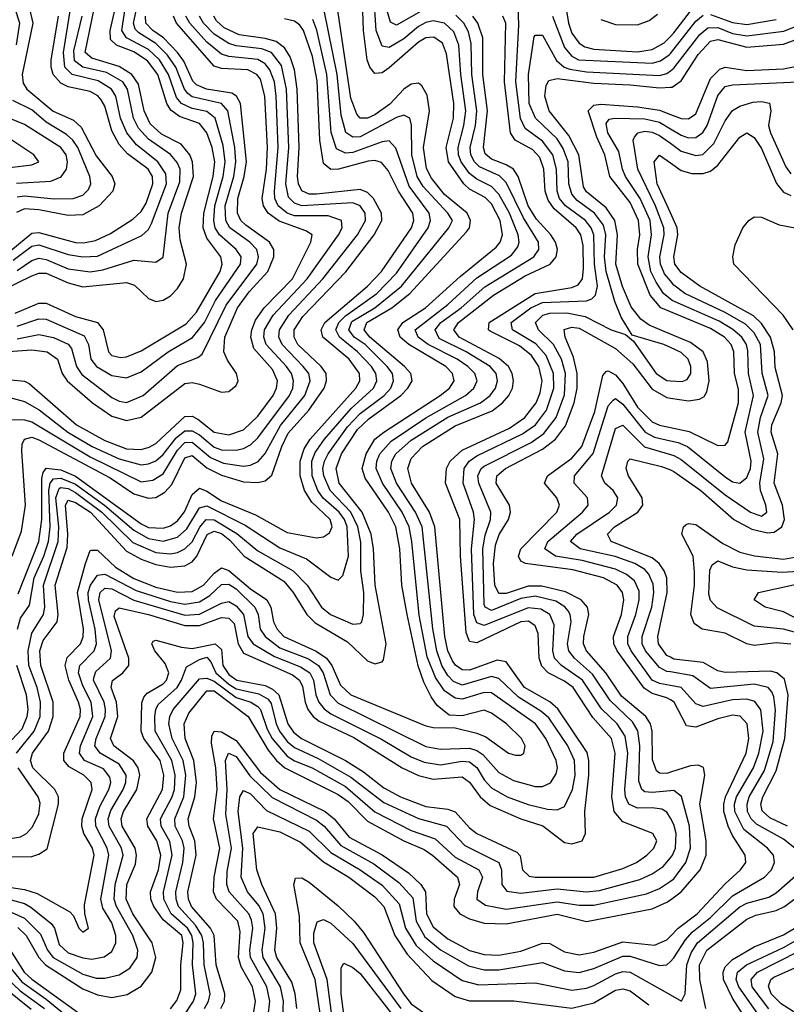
# Model space of a CAD drawing. Header units: inches. Extents: x 501365 to 657855, y 482276 to 547543.
# Tile 457 of 656: x 568217 to 570318, y 523742 to 526440. Entities that reach past the tile are written whole.
import ezdxf

# ---------------------------------------------------------------- set-up
doc = ezdxf.new("R2010")
doc.units = ezdxf.units.IN
doc.header["$MEASUREMENT"] = 0
doc.layers.add('A5562', color=7, linetype='Continuous')
doc.layers.add('A5572', color=7, linetype='Continuous')

msp = doc.modelspace()

# ---------------------------------------------------------------- linework, layer by layer
at = {"layer": 'A5562', "color": 5}
for points, elevation in [([(568165.5, 526585.5), (568244.1, 526470), (568252.9, 526430), (568223.8, 526290), (568226.4, 526266.4), (568236.4, 526250), (568308.8, 526188.8), (568364.5, 526164.5), (568385.2, 526145.2), (568426.5, 526066.5), (568470.2, 526010), (568477.4, 525990), (568472.4, 525970), (568434.9, 525930), (568390, 525905.5), (568350, 525903.1), (568270, 525919.1), (568230, 525921.6), (568208.4, 525911.6)], 3120), ([(568210, 525599.9), (568270, 525619.8), (568290, 525619.4), (568393.7, 525573.7), (568405.8, 525550), (568412.5, 525510), (568427.4, 525490), (568470, 525464.9), (568510, 525458.2), (568550, 525474.6), (568623.8, 525530), (568690.7, 525569.3), (568723.5, 525610), (568753.8, 525670), (568822.4, 525770), (568824.4, 525790), (568810.6, 525810), (568764.6, 525850), (568752.7, 525870), (568748.9, 525888.9), (568752.3, 525930), (568774.3, 526010), (568780.4, 526050), (568775.1, 526095.1), (568752.4, 526170), (568730, 526188), (568690, 526196.3), (568660.7, 526210), (568647.1, 526227.1), (568624.8, 526290), (568600, 526330), (568570, 526358.5), (568510.2, 526390), (568496.7, 526410), (568517.6, 526550)], 2960), ([(568210, 525565.2), (568270, 525577.5), (568310, 525569.4), (568350, 525550.5), (568359, 525539), (568372.4, 525490), (568387.4, 525467.4), (568470, 525404.5), (568490, 525394.3), (568510, 525391.3), (568555.1, 525410), (568650, 525492.3), (568705.5, 525514.5), (568716.7, 525523.3), (568782.7, 525657.3), (568866.6, 525770), (568871.6, 525790), (568866.5, 525810), (568848.1, 525830), (568792.6, 525870), (568781.7, 525890), (568780.3, 525930), (568803.5, 526010), (568809.8, 526050), (568806.9, 526090), (568787.7, 526190), (568770, 526210.5), (568690, 526228.6), (568678.1, 526238.1), (568668.4, 526250), (568644.7, 526310), (568622.4, 526342.4), (568590, 526374.9), (568543.5, 526403.5), (568534, 526414), (568528.7, 526430), (568554.9, 526550)], 2940), ([(568150, 524039.8), (568230, 524018), (568248, 524008), (568303.1, 523963.1), (568312.8, 523950), (568325.5, 523905.5), (568350, 523883), (568390, 523868.7), (568414.5, 523865.5), (568448.6, 523871.4), (568470, 523886.3), (568481, 523910), (568480.2, 523930), (568470, 523964.9), (568445.4, 524005.4), (568439.1, 524030), (568461, 524150), (568457.1, 524170), (568425.8, 524230), (568424.8, 524250), (568436.5, 524283.5), (568461.1, 524330), (568466.5, 524350), (568464.2, 524364.2), (568446.9, 524386.9), (568394.5, 524410), (568380.7, 524430), (568383.8, 524450), (568417.5, 524530), (568413.3, 524570), (568390, 524614.5), (568378.5, 524650), (568382.2, 524670), (568421.1, 524710), (568427.5, 524730), (568423.8, 524770), (568405.3, 524850), (568405.2, 524870), (568411, 524890), (568430, 524917.7), (568450, 524920.7), (568536, 524876), (568630, 524845.8), (568670, 524838.4), (568710, 524844.8), (568738.3, 524861.7), (568770, 524891.9), (568790, 524893), (568810, 524880.5), (568861.1, 524830), (568871, 524810), (568876.1, 524770), (568890, 524750), (568930, 524719), (569008.3, 524688.3), (569036.3, 524670), (569048.9, 524650), (569067.5, 524590), (569090, 524566.9), (569330, 524447.8), (569370, 524440.7), (569450, 524443.3), (569470, 524437.5), (569486.4, 524426.4), (569530, 524377.4), (569570, 524355.1), (569630, 524338.3), (569650, 524338.4), (569671.6, 524348.4), (569687, 524373), (569690.5, 524390), (569687.3, 524410), (569659.1, 524470), (569630.4, 524510.4), (569510, 524595), (569490, 524596.4), (569430, 524578.2), (569410, 524580.5), (569381.2, 524601.2), (569356.9, 524636.9), (569334.1, 524694.1), (569312.1, 524807.9), (569292.1, 525010), (569284.1, 525050), (569265.1, 525090), (569210.9, 525170), (569193.9, 525210), (569195.3, 525230), (569203.8, 525250), (569234.7, 525285.3), (569330, 525349), (569438.4, 525410), (569461.7, 525430), (569470.3, 525450), (569464, 525470), (569445.4, 525490), (569415.9, 525510), (569336.2, 525550), (569309.3, 525570), (569300.5, 525590), (569390, 525659.5), (569470, 525732.1), (569565.1, 525794.9), (569582.5, 525817.5), (569585.9, 525830), (569582.8, 525850), (569558.9, 525910), (569530, 525962), (569510, 525982.5), (569470, 526002.6), (569450, 526018.6), (569426.8, 526050), (569419.4, 526070), (569418.5, 526090), (569434.3, 526150), (569439.7, 526190), (569425.8, 526290), (569420.7, 526370), (569406.9, 526406.9), (569381.5, 526430), (569350, 526437.1), (569330, 526432.3), (569310, 526420.9), (569270, 526387.9), (569230, 526363.4), (569210, 526367.4), (569194.1, 526410), (569187.3, 526510)], 2660), ([(568150, 524068.4), (568230, 524056.8), (568265.1, 524045.1), (568354.8, 523994.8), (568364.5, 523984.5), (568379.2, 523950), (568390, 523939.2), (568405.4, 523950), (568395.4, 523990), (568394.3, 524014.3), (568420.8, 524150), (568416.8, 524170), (568393.3, 524210), (568387.4, 524230), (568388.7, 524250), (568415.3, 524330), (568413.4, 524350), (568393.3, 524370), (568352.6, 524392.6), (568338.2, 524410), (568338.1, 524418.1), (568338.3, 524430), (568383, 524530), (568384.1, 524550), (568378.6, 524570), (568352, 524630), (568341.8, 524670), (568347.5, 524692.5), (568383.6, 524730), (568390.9, 524749.1), (568391.9, 524770), (568375.2, 524870), (568397.8, 524950), (568410, 524985), (568413.9, 524986.1), (568430, 524986.1), (568479.3, 524939.3), (568530, 524908.5), (568590, 524885.3), (568650, 524871.3), (568690, 524872.7), (568721, 524890), (568750, 524922.9), (568770, 524937.7), (568790, 524930.7), (568850, 524880), (568894.6, 524850), (568905.7, 524830), (568912.3, 524790), (568922.3, 524770), (568941.1, 524750), (569029.7, 524709.7), (569057.4, 524690), (569072.7, 524670), (569096.5, 524616.5), (569124.5, 524590), (569330, 524504.9), (569350, 524500.5), (569410, 524499.5), (569470, 524484.6), (569494.6, 524474.6), (569556.9, 524430), (569575.7, 524424.3), (569590, 524424.5), (569598.8, 524430), (569602, 524450), (569592.3, 524470), (569551.2, 524510), (569510, 524539.5), (569490, 524548.2), (569430, 524532.6), (569393.7, 524533.7), (569360.8, 524560.8), (569344.5, 524584.5), (569324.6, 524624.6), (569309.4, 524669.4), (569278.8, 524810), (569264.4, 524890), (569258.4, 524990), (569248.1, 525050), (569227.7, 525090), (569163.9, 525183.9), (569155.7, 525210), (569166.2, 525250), (569190.4, 525290), (569214.9, 525310), (569369.7, 525410), (569394.7, 525430), (569407.4, 525450), (569403.5, 525470), (569384.9, 525490), (569283.7, 525550), (569259.6, 525570), (569253, 525590), (569266.8, 525610), (569329.5, 525650), (569424.1, 525735.9), (569523, 525817), (569533.9, 525830), (569540.3, 525850), (569533.8, 525890), (569510, 525935.4), (569492.4, 525952.4), (569450, 525975.5), (569433.9, 525990), (569391.9, 526050), (569385.9, 526090), (569405.8, 526170), (569407.1, 526210), (569386.6, 526346.6), (569375.5, 526375.5), (569352.2, 526392.2), (569330, 526389.9), (569310, 526377.9), (569230, 526307.6), (569210, 526294.3), (569190, 526292.9), (569176.6, 526310), (569169.5, 526330), (569159.6, 526410), (569156.4, 526490)], 2680), ([(568170, 524145.6), (568250, 524146.9), (568270, 524153.2), (568292, 524168), (568323.5, 524290), (568323.4, 524310), (568313.4, 524330), (568253.5, 524390), (568246.6, 524410), (568252, 524430), (568295.9, 524490), (568309.2, 524530), (568308.8, 524570), (568275, 524670), (568272.2, 524710), (568281.3, 524738.7), (568320.1, 524790), (568322.1, 524810), (568314, 524890), (568346.8, 524993.2), (568349.4, 525030), (568342.8, 525110), (568350, 525123.1), (568370, 525117), (568411.6, 525090), (568510, 524983.8), (568550, 524961.7), (568590, 524946.8), (568630, 524940), (568670, 524943.2), (568690, 524954.7), (568702.5, 524970), (568730.8, 525029.2), (568750, 525038.2), (568770, 525032), (568793.3, 525013.3), (568832.5, 524970), (568940.9, 524900.9), (568966.9, 524870), (569003.5, 524810), (569026.7, 524786.7), (569115.3, 524735.3), (569170, 524682.9), (569190, 524674.4), (569210, 524679.8), (569214.4, 524685.5), (569221.1, 524730), (569191.2, 524890), (569186.9, 524990), (569180.3, 525030), (569155.9, 525090), (569092.2, 525170), (569084.4, 525210), (569098.9, 525250), (569143.1, 525316.9), (569173.9, 525346.1), (569261.9, 525410), (569281, 525430), (569292.5, 525450), (569289.1, 525470), (569271.2, 525490), (569176.8, 525570), (569161.5, 525590), (569168.1, 525610), (569236.8, 525650), (569286, 525690), (569441.2, 525858.8), (569449.5, 525870), (569452.8, 525890), (569443.1, 525910), (569381.1, 525961.1), (569345.8, 526005.8), (569331.9, 526031.9), (569323.3, 526090), (569339.7, 526190), (569333.3, 526233.3), (569318.8, 526258.8), (569310, 526266.4), (569290, 526263.7), (569270, 526249.6), (569231.4, 526208.6), (569190, 526178.8), (569170, 526170.5), (569150.2, 526170.2), (569140.7, 526180.7), (569124.9, 526224.9), (569084.9, 526490)], 2720), ([(568170, 525698.5), (568250, 525738), (568270, 525745.5), (568290, 525744.9), (568350, 525718.5), (568390, 525708), (568510, 525720.2), (568532.1, 525712.1), (568570, 525675.7), (568590, 525668), (568610, 525671.3), (568630, 525682.8), (568650, 525703.6), (568665.6, 525730), (568674.6, 525770), (568657.1, 525837.1), (568654.1, 525870), (568660.7, 525910), (568693.8, 526010), (568691, 526050), (568682.9, 526070), (568659.2, 526099.2), (568606, 526126), (568574.8, 526154.8), (568558, 526190), (568542.8, 526262.8), (568524.7, 526290), (568490, 526311.9), (568414.4, 526334.4), (568396.8, 526350), (568421, 526470)], 3020), ([(568199.4, 525780.6), (568250, 525819.6), (568270, 525823.3), (568350, 525796.5), (568390, 525790.2), (568430, 525791.6), (568551.8, 525848.2), (568570, 525865), (568578.6, 525881.4), (568619.2, 525990), (568617.4, 526017.4), (568596.1, 526050), (568537, 526097), (568510.4, 526130), (568493.4, 526170), (568481, 526230), (568469.1, 526250), (568432.1, 526272.1), (568360.5, 526290), (568340.4, 526310), (568337.3, 526350), (568356.8, 526470)], 3060), ([(568204.7, 525635.3), (568270, 525663.4), (568290, 525663.5), (568370, 525626.2), (568430.4, 525610.4), (568445.8, 525590), (568460.2, 525530), (568470, 525520.1), (568494.1, 525514.1), (568510, 525516), (568550, 525532.7), (568673.3, 525606.7), (568701.4, 525638.6), (568766.7, 525750), (568771.9, 525770), (568767.9, 525790), (568730, 525840.9), (568720, 525870), (568721.9, 525910), (568747.5, 526010), (568751.5, 526050), (568744.8, 526090), (568730, 526130), (568710, 526155.2), (568654.6, 526174.6), (568631.6, 526191.6), (568620.7, 526210), (568595.5, 526290), (568567.3, 526327.3), (568530, 526351.9), (568482.8, 526370), (568466, 526386), (568464.6, 526410), (568478.6, 526470)], 2980), ([(568208.6, 526371.4), (568217.3, 526430), (568204.9, 526470)], 3140), ([(568208.2, 524430), (568256.4, 524490), (568272.9, 524530), (568274.5, 524570), (568265, 524610), (568242, 524670), (568240.6, 524710), (568250, 524759.1), (568282.7, 524810), (568286.2, 524830), (568282.7, 524890), (568322.5, 525010), (568324.7, 525050), (568316.1, 525130), (568325.2, 525154.8), (568330, 525157.9), (568350, 525155.6), (568370, 525144.5), (568442, 525090), (568527.3, 525007.3), (568590, 524979.6), (568630, 524976.3), (568650, 524979.7), (568670, 524989.6), (568690, 525008.9), (568711, 525049), (568728, 525070), (568750, 525069.7), (568811.8, 525031.8), (568870, 524984.4), (568966.9, 524930), (569004.8, 524890), (569043.8, 524830), (569068.4, 524810), (569130, 524783.5), (569150, 524785.2), (569154.5, 524790), (569159.6, 524810), (569159.8, 524870), (569152.1, 524930), (569151.6, 525008.4), (569143.5, 525050), (569124.8, 525090), (569068.3, 525150), (569050.5, 525190), (569048.1, 525210), (569052, 525230), (569062.4, 525250), (569115.6, 525324.4), (569150, 525360.5), (569215.5, 525410), (569233.7, 525430), (569241.7, 525450), (569238.7, 525470), (569224.3, 525490), (569163.4, 525550), (569133.2, 525570), (569119.3, 525590), (569127.3, 525612.7), (569189.9, 525650.1), (569263.3, 525710), (569393, 525870), (569402.7, 525890), (569390.6, 525910), (569322.9, 525982.9), (569306.5, 526010), (569291.6, 526070), (569291.2, 526151.2), (569286, 526170), (569270, 526178.7), (569250, 526171.6), (569150, 526119), (569130, 526117.8), (569110.9, 526130.9), (569097.9, 526177.9), (569087.3, 526290), (569050.1, 526470.1)], 2740), ([(569330, 526470.5), (569250, 526424.8), (569232.9, 526432.9), (569224.4, 526464.4)], 2640), ([(570000, 524251.6), (569990, 524268.4), (569976.5, 524276.5), (569950, 524280.5), (569910, 524278.9), (569885.9, 524290), (569877, 524310), (569875, 524330), (569883.6, 524430), (569876.5, 524476.5), (569854.3, 524510), (569811.3, 524551.3), (569759.7, 524630), (569701.9, 524670), (569682.7, 524690), (569677.6, 524710), (569681.4, 524781.4), (569669.6, 524809.6), (569644.7, 524824.7), (569610, 524828.6), (569490, 524779.9), (569470, 524787.1), (569461.5, 524810), (569454.8, 524990), (569463.4, 525070), (569460.6, 525090), (569432.5, 525170), (569435.5, 525210), (569448.9, 525230), (569470, 525244.5), (569595.1, 525304.9), (569630.3, 525329.7), (569660.4, 525370), (569681, 525430), (569680.2, 525470), (569659.7, 525519.7), (569631.7, 525551.7), (569567.7, 525590), (569563.7, 525610), (569617.9, 525650), (569650, 525664.6), (569770, 525669.8), (569784.9, 525675.1), (569794.9, 525685.1), (569800.2, 525710), (569792, 525770), (569790.6, 525850), (569783.5, 525870), (569767.3, 525890), (569713, 525930), (569696.3, 525950), (569689.5, 525970), (569687.7, 526030), (569678.3, 526070), (569650, 526107), (569601.8, 526141.8), (569589, 526169), (569576.3, 526270), (569584.8, 526424.8), (569583.3, 526476.7)], 2560), ([(569714.7, 526470), (569720.7, 526430), (569730, 526403), (569750, 526375.9), (569766, 526366), (569790, 526359.4), (569910, 526351.8), (569950, 526358.3), (569983.2, 526376.8), (570000, 526393.5)], 2580), ([(568110, 525524.8), (568250, 525535.5), (568292.4, 525530), (568320.7, 525510), (568333.9, 525470), (568347.3, 525450), (568416.2, 525390), (568470, 525353.5), (568510, 525341.8), (568550, 525350.3), (568670, 525442.7), (568690, 525445.7), (568710, 525441.4), (568770, 525419.1), (568790, 525421.4), (568810, 525437.1), (568816.2, 525450), (568811.6, 525470), (568786.5, 525506.5), (568776.7, 525530), (568779.7, 525570), (568813.8, 525650), (568846.2, 525693.8), (568896.9, 525750), (568913.6, 525790), (568913.1, 525810), (568901.3, 525830), (568836.7, 525876.7), (568823.3, 525890), (568814.1, 525910), (568814.8, 525950), (568832.3, 526010), (568838.3, 526050), (568822.1, 526210), (568811.5, 526230), (568798.2, 526238.2), (568729.2, 526249.1), (568701.7, 526261.7), (568691.9, 526271.9), (568666.5, 526326.5), (568649.1, 526350), (568611.3, 526390), (568581.8, 526410), (568563.2, 526430), (568561.7, 526450)], 2920), ([(568130, 524022.6), (568230, 523978.2), (568273.9, 523933.9), (568293.2, 523890), (568308.8, 523870), (568390, 523824), (568426.6, 523813.4), (568450, 523813.1), (568490, 523822.9), (568518.8, 523841.2), (568539.1, 523870), (568541.2, 523890), (568527.5, 523930), (568482.7, 524010), (568475.8, 524030), (568478.4, 524070), (568500.3, 524150), (568495.9, 524170), (568462, 524230), (568459.9, 524250), (568467.3, 524272.7), (568500.8, 524330), (568508, 524350), (568508.5, 524370), (568490, 524400.2), (568437.2, 524430), (568422.9, 524450), (568426.5, 524470), (568451.7, 524530), (568452.6, 524550), (568448.4, 524570), (568419.6, 524630), (568420.8, 524639.2), (568426, 524654), (568466.1, 524690), (568468.9, 524710), (568434.2, 524850), (568437.2, 524870), (568450, 524882.5), (568470, 524880.5), (568529.6, 524849.6), (568670, 524808.3), (568710, 524810.9), (568770, 524841.1), (568790, 524845.8), (568810, 524833.8), (568830, 524810), (568842.6, 524750), (568857.3, 524730), (568915.3, 524695.3), (568986.6, 524666.6), (569012.5, 524650), (569022.3, 524630), (569028.5, 524590), (569036.8, 524570), (569051.1, 524551.1), (569070, 524537.9), (569208.6, 524468.6), (569290, 524419.8), (569325.2, 524405.2), (569370, 524397.9), (569430, 524408.3), (569450, 524406.2), (569470, 524390.6), (569490, 524357.2), (569510, 524335.4), (569552.5, 524310), (569610, 524288.9), (569663.5, 524276.5), (569690, 524274.7), (569710, 524284.1), (569732, 524330), (569739.1, 524370), (569737.2, 524410), (569718.9, 524450), (569667.1, 524527.1), (569645.4, 524545.4), (569583.5, 524583.5), (569530, 524634.7), (569510, 524640.1), (569430, 524616.6), (569406.2, 524626.2), (569390, 524643), (569374.1, 524670), (569359.9, 524710), (569349.1, 524770.9), (569319.6, 525050), (569301.9, 525090), (569249.6, 525170), (569234.3, 525210), (569236.7, 525230), (569248.1, 525250), (569290, 525287.6), (569390, 525350.7), (569479.7, 525390), (569506.5, 525410), (569520.8, 525430), (569526.5, 525450), (569522.3, 525470), (569506.5, 525490), (569440.4, 525530), (569366.4, 525566.4), (569355.3, 525590), (569371.1, 525610), (569426.7, 525650), (569491.9, 525708.1), (569625.9, 525790), (569639.4, 525810), (569638.3, 525830), (569597.2, 525897.2), (569550, 525993.4), (569531.6, 526011.6), (569476.8, 526036.8), (569463.2, 526050), (569453.4, 526070), (569451.5, 526090), (569466.2, 526150), (569469.7, 526190), (569456.1, 526290), (569454.3, 526374.3), (569446.5, 526406.5), (569433.8, 526430), (569412, 526452)], 2640), ([(568190, 525344.2), (568230, 525343.6), (568250, 525338.3), (568410, 525241.6), (568550, 525173.5), (568581.7, 525178.3), (568610, 525195.4), (568650, 525260.3), (568670, 525281.3), (568690, 525282.4), (568740.3, 525240.3), (568775.3, 525224.7), (568830, 525216.3), (568850, 525219), (568871, 525229), (568890, 525250.8), (568932, 525328), (568998.8, 525410), (569013.5, 525450), (569009, 525470), (568993.8, 525490), (568935.9, 525550), (568926.9, 525570), (568928.7, 525590), (568954.5, 525630), (569047.5, 525730), (569142.6, 525850), (569164.7, 525890), (569163.6, 525910), (569150, 525930), (569130, 525938.1), (568990, 525930), (568970, 525937.2), (568953.6, 525953.6), (568946, 525990), (568954.2, 526090), (568948.6, 526250), (568934.2, 526314.2), (568907.2, 526350), (568880.3, 526360.3), (568810, 526368.3), (568790, 526374.9), (568750, 526400.4), (568720.4, 526430), (568709.6, 526450)], 2840), ([(568190, 525405), (568230, 525393.6), (568270.6, 525370.6), (568349, 525310), (568415.6, 525270), (568490, 525236.1), (568550, 525220.3), (568570, 525222.5), (568590, 525231.3), (568610, 525248.8), (568645.9, 525294.1), (568670, 525313.3), (568690, 525313.3), (568710, 525302.1), (568750, 525268.3), (568770, 525261.3), (568810, 525260.2), (568830, 525264.4), (568850, 525274.5), (568870, 525293.9), (568956.5, 525410), (568965.6, 525430), (568967.7, 525450), (568961.8, 525470), (568948.4, 525490), (568892.3, 525550), (568886.1, 525570), (568888, 525590), (568911.9, 525630), (569004.9, 525730), (569090.5, 525850), (569100.4, 525870), (569098.9, 525890), (569062.5, 525902.5), (568970, 525902.3), (568949.9, 525910), (568925.5, 525930), (568916.5, 525950), (568915.2, 525970), (568925.4, 526090), (568920, 526230), (568915.4, 526270), (568902.8, 526302.8), (568890, 526318.8), (568870, 526330.5), (568790, 526339.3), (568770, 526345.4), (568730, 526378.3), (568683.2, 526430), (568672.3, 526450)], 2860), ([(568192.8, 525807.2), (568250, 525855.3), (568270, 525856.5), (568370, 525829.2), (568391.7, 525828.3), (568425.2, 525834.8), (568465.8, 525854.2), (568526.9, 525893.1), (568550, 525914.7), (568563.3, 525936.7), (568582.2, 525990), (568580.8, 526010), (568568.8, 526030), (568512.7, 526072.7), (568490, 526097.6), (568470, 526135.7), (568450, 526203.2), (568440.3, 526220.3), (568431.1, 526231.1), (568410, 526242.7), (568350, 526256.2), (568330, 526265.8), (568308.6, 526290), (568303, 526310), (568303.5, 526330), (568323.3, 526450)], 3080), ([(568193.2, 525453.2), (568230, 525449.2), (568243, 525443), (568372.4, 525330), (568450, 525286.5), (568510, 525264.1), (568550, 525262.2), (568571.9, 525268.2), (568590, 525279), (568670, 525352.7), (568690, 525353), (568705.1, 525345.1), (568750, 525309.2), (568790, 525302.3), (568830, 525316.1), (568870, 525353), (568911.3, 525410), (568921.2, 525430), (568923.7, 525450), (568910, 525481.5), (568858.6, 525538.6), (568850.3, 525570), (568853, 525590), (568863.5, 525616.5), (568887.4, 525650), (568964.6, 525730), (569014.5, 525830), (569018.2, 525850), (569001.6, 525861.6), (568927.8, 525887.8), (568897.9, 525910), (568885, 525930), (568881.7, 525950), (568893.7, 526030), (568896.5, 526090), (568889.1, 526230), (568876.6, 526276.6), (568866.5, 526290), (568842.5, 526302.5), (568770, 526306.2), (568750, 526313), (568647, 526430), (568638.2, 526450)], 2880), ([(568196.2, 524970), (568221.9, 525038.1), (568233.3, 525110), (568222.6, 525257.4), (568223.7, 525276.3), (568230, 525290), (568250, 525295.7), (568270, 525288.8), (568464.7, 525184.7), (568530, 525140.8), (568570, 525128.3), (568590, 525130.3), (568615, 525145), (568633.7, 525166.3), (568670, 525239.6), (568690, 525245.8), (568730, 525211.9), (568770, 525191.4), (568830, 525173.8), (568870, 525171.8), (568890, 525176.5), (568907.8, 525192.2), (568935, 525270), (568953, 525307), (569009.4, 525370), (569051.2, 525430), (569058, 525450), (569056.9, 525470), (569043.5, 525490), (568979.2, 525550), (568969.3, 525570), (568969.6, 525590), (568993, 525627), (569111, 525749), (569188.8, 525850), (569209.1, 525890), (569208.3, 525910), (569186.5, 525950), (569170, 525966.7), (569150, 525974.8), (569030, 525961.6), (569010, 525962.2), (568990, 525971.1), (568980.7, 525990), (568978.7, 526010), (568982.9, 526090), (568977.7, 526250), (568970, 526302.3), (568958.2, 526338.2), (568943, 526363), (568920.2, 526380.2), (568890, 526388.8), (568818.5, 526398.5), (568777.8, 526417.8), (568756.8, 526436.8), (568749.2, 526450)], 2820), ([(568210, 525752.5), (568250, 525779.9), (568270, 525786.5), (568290, 525783.1), (568350, 525756.8), (568410, 525748.9), (568445.3, 525754.7), (568530, 525781.3), (568590, 525775.5), (568610, 525789.2), (568624.3, 525910), (568656, 525996), (568656.5, 526030), (568648.5, 526048.5), (568630.4, 526070.4), (568570, 526112.5), (568542.8, 526142.8), (568529.2, 526170), (568512.3, 526250), (568499.5, 526270), (568455.4, 526295.4), (568389.9, 526309.9), (568367.4, 526327.4), (568365.3, 526354.7), (568388.5, 526450)], 3040), ([(568212.3, 523952.3), (568234.5, 523930), (568269.7, 523870), (568287.5, 523850), (568390, 523783.9), (568430, 523767.8), (568470, 523760.8), (568511.4, 523768.6), (568550, 523791.2), (568579.4, 523830), (568590.2, 523870), (568580, 523910), (568527.6, 523990), (568509.3, 524030), (568510.5, 524070), (568534.1, 524125.9), (568537.4, 524150), (568533.1, 524170), (568497.8, 524230), (568495.1, 524250), (568501.2, 524270), (568537.7, 524330), (568546.5, 524370), (568541.5, 524390), (568529.1, 524409.1), (568475.5, 524450), (568466.3, 524470), (568486.2, 524530), (568482.2, 524570), (568468.2, 524610), (568471.3, 524628.7), (568499.8, 524650), (568516.3, 524670), (568515.9, 524690), (568475.9, 524804.1), (568479.7, 524820.3), (568490, 524828.4), (568569.8, 524810.2), (568670, 524779.8), (568710, 524779.7), (568770, 524801.3), (568790, 524799.9), (568805, 524785), (568816.2, 524730), (568830, 524704.3), (568964.3, 524644.3), (568984.2, 524630), (568992.4, 524612.4), (568999.1, 524570), (569006.8, 524550), (569021.5, 524530), (569037.5, 524517.5), (569132.8, 524472.8), (569264.9, 524390), (569310, 524368.4), (569350, 524358.8), (569430, 524365.1), (569450, 524350.1), (569478.6, 524310), (569506.1, 524286.1), (569589.9, 524250.1), (569650.5, 524230.5), (569710, 524185.5), (569730, 524181.9), (569758.7, 524190), (569767.9, 524210), (569765.4, 524270), (569776.9, 524370), (569777, 524410), (569771.8, 524431.8), (569691.9, 524551.9), (569670.2, 524570.2), (569600.8, 524610), (569550, 524680.7), (569525.1, 524685.1), (569450, 524657.7), (569430, 524658.5), (569411, 524671), (569402.7, 524682.7), (569390.1, 524710), (569381.8, 524750), (569355.1, 525050), (569339.9, 525090), (569291, 525170), (569280.6, 525210), (569290, 525237.8), (569320.8, 525270), (569410, 525326.9), (569511.6, 525368.4), (569540.2, 525390), (569557.4, 525410), (569567.1, 525430), (569570.2, 525450), (569566.8, 525470), (569556.2, 525490), (569531.3, 525511.3), (569421.7, 525570), (569406.4, 525590), (569419.6, 525610), (569515.2, 525684.8), (569602.4, 525737.6), (569670.6, 525770), (569686.8, 525790), (569690.8, 525810), (569685.4, 525830), (569672.3, 525850), (569633.7, 525893.7), (569610.1, 525930), (569583.2, 526010), (569570, 526029.9), (569550, 526042.6), (569510, 526057.5), (569492.7, 526072.7), (569487.7, 526090), (569498.9, 526190), (569485.8, 526290), (569485.8, 526390), (569472.4, 526430), (569458.8, 526450)], 2620), ([(568213, 524867), (568269.2, 525010), (568277.5, 525070), (568277.6, 525182.4), (568281.1, 525198.9), (568289.4, 525210.6), (568330, 525206.1), (568370, 525189.1), (568550, 525058), (568570, 525048.7), (568610, 525046.4), (568630, 525053.2), (568650, 525066.8), (568668.7, 525091.3), (568690, 525139.2), (568710, 525155.8), (568730, 525148.1), (568770, 525121.5), (568862.9, 525082.9), (568950, 525035.1), (569030, 525020.2), (569050, 525022.6), (569066.4, 525033.6), (569073.4, 525050), (569068, 525070), (569017.5, 525117.5), (568997.4, 525150), (568986.1, 525190), (568985.9, 525230), (568996.4, 525263.6), (569013.4, 525290), (569137.9, 525430), (569149, 525450), (569148.6, 525470), (569119.8, 525510), (569048, 525570), (569042.8, 525590), (569053.6, 525610), (569170.2, 525710), (569208.3, 525750), (569290.6, 525870), (569297.5, 525890), (569294.7, 525910), (569254.7, 525970), (569227.1, 526027.1), (569208.7, 526048.7), (569190, 526054), (569172, 526052), (569090.7, 526030.7), (569070, 526029.6), (569050, 526045.6), (569040, 526110), (569032.7, 526272.7), (569019.5, 526339.5), (568995, 526410), (568985, 526425), (568970, 526436), (568942.3, 526442.3)], 2780), ([(568630, 523729.5), (568647.9, 523752.1), (568658.9, 523781.1), (568658.9, 523850), (568665.5, 523910), (568661, 523930), (568610, 523973.3), (568584.6, 524010), (568576.7, 524030), (568576, 524050), (568597.9, 524110), (568603.7, 524150), (568592.6, 524190), (568568.4, 524230), (568565.8, 524250), (568608.4, 524330), (568612.4, 524370), (568601.7, 524410), (568556.9, 524470), (568550, 524490), (568551.8, 524568.2), (568556.9, 524583.1), (568566, 524594), (568610, 524620.2), (568619.7, 524630), (568625.6, 524650), (568615.4, 524675.4), (568587.7, 524710), (568578.8, 524730), (568583.3, 524736.7), (568590, 524739.2), (568660.3, 524720.3), (568690, 524716.9), (568752.4, 524730), (568770, 524714.2), (568773.7, 524670), (568790, 524645.2), (568812.5, 524630), (568890, 524615.2), (568910, 524605.5), (568927.6, 524590), (568952.1, 524510), (568967.7, 524487.7), (568989, 524470), (569109.9, 524410.1), (569159, 524378.9), (569215.2, 524335.2), (569260.3, 524310), (569330, 524283.6), (569390, 524276.3), (569410, 524269), (569450, 524224.9), (569469.9, 524209.9), (569579.1, 524159.1), (569588.5, 524148.5), (569595.3, 524110), (569613.2, 524093.2), (569630, 524089.8), (569790, 524090.4), (569870, 524113.5), (569907.2, 524130), (569936, 524150), (569955, 524170), (569962.6, 524190), (569952.2, 524210), (569870, 524242.1), (569845.7, 524270), (569839.6, 524310), (569849, 524430), (569838.9, 524470), (569787.3, 524527.3), (569734, 524610), (569710, 524627.6), (569665.5, 524650), (569648.1, 524668.1), (569640.7, 524690), (569638, 524758), (569630, 524779.2), (569611.5, 524791.5), (569590, 524790.1), (569470, 524732.5), (569450, 524735.8), (569440.5, 524760.5), (569425.1, 524970), (569423.1, 525070), (569383.5, 525170), (569386.5, 525210), (569396.4, 525230), (569430, 525260.2), (569559, 525321), (569601.7, 525350), (569632.1, 525390), (569643, 525417), (569648.5, 525450), (569639.4, 525490), (569619.8, 525519.8), (569586.6, 525546.6), (569506.5, 525586.5), (569502.1, 525590), (569503.8, 525610), (569630, 525689.3), (569730, 525706.4), (569747, 525713), (569759.5, 525730), (569762.1, 525757.9), (569761.3, 525821.3), (569755.1, 525850), (569741.9, 525870), (569681.3, 525921.3), (569665, 525945), (569657.2, 525970), (569653.2, 526030), (569642, 526062), (569623, 526083), (569574.7, 526110), (569562, 526130), (569545.7, 526270), (569549, 526430), (569540.8, 526450)], 2580), ([(569677.5, 526450), (569710, 526363.4), (569730, 526339.6), (569748.7, 526330), (569950, 526320.5), (569972.9, 526327.1), (569996.7, 526343.3), (570000, 526347.5)], 2560), ([(569810, 526440.2), (569850, 526426.7), (569910, 526425.9), (569942, 526438), (569964.8, 526455.2)], 2620), ([(568210.8, 524770), (568219.7, 524800.3), (568244.3, 524835.7), (568256.9, 524910), (568283.5, 524970), (568295.7, 525010), (568300.9, 525050), (568297.2, 525150), (568300.8, 525170), (568310, 525181.3), (568330, 525183.9), (568370, 525167.1), (568449.1, 525110), (568530, 525040.9), (568570, 525018.3), (568610, 525011.3), (568650, 525022.1), (568675.5, 525044.5), (568710, 525102.5), (568730, 525107.8), (568834.8, 525054.8), (568930, 524992.8), (569002.8, 524962.8), (569070, 524912.7), (569090, 524903.6), (569103, 524917), (569118.4, 524970), (569114.2, 525050), (569107.5, 525070), (569092.3, 525090), (569049.1, 525129.1), (569034, 525150), (569018.1, 525190), (569017.3, 525230), (569026.4, 525253.6), (569052.5, 525290), (569125.6, 525374.4), (569186.2, 525430), (569196.1, 525450), (569193.4, 525470), (569180.7, 525490), (569142.7, 525530), (569093.1, 525570), (569083.7, 525590), (569091.7, 525610), (569110, 525628.3), (569195.4, 525690), (569250, 525745.1), (569336.2, 525870), (569342.7, 525890), (569339.2, 525910), (569283.9, 525983.9), (569247.9, 526087.9), (569230, 526107.9), (569210, 526105.1), (569130, 526076.2), (569110, 526073.9), (569085.6, 526085.6), (569070.4, 526130.4), (569058.9, 526290), (569031, 526411), (569020.3, 526440.3)], 2760), ([(570000, 525542), (569982.5, 525550), (569895.8, 525575.8), (569865.1, 525625.1), (569847.7, 525667.7), (569824.5, 525750), (569819.8, 525790), (569823.5, 525850), (569817.1, 525877), (569792.6, 525910), (569744.7, 525944.7), (569730, 525962.1), (569721.9, 525990), (569719.9, 526050), (569706.6, 526086.6), (569690, 526113), (569630.5, 526170), (569613.6, 526210), (569611.1, 526290), (569627, 526393), (569630, 526397.9), (569650, 526397.7), (569688.4, 526328.4), (569709.4, 526310), (569724.6, 526304.6), (569770, 526296.8), (569970, 526287), (569990, 526292.4), (570000, 526299.6)], 2540), ([(570000, 525578.3), (569942.4, 525602.4), (569919.3, 525619.3), (569893.1, 525653.1), (569868.6, 525708.6), (569850.4, 525770), (569855.2, 525850), (569847.6, 525890), (569824.3, 525924.3), (569770, 525968.3), (569762, 525982), (569749.6, 526070), (569722.2, 526122.2), (569668, 526190), (569656, 526230), (569660.2, 526259.8), (569667, 526273), (569690, 526279.2), (569790, 526265.6), (569890, 526261.8), (569970, 526253.1), (570000, 526255.1)], 2520), ([(568210, 525954.5), (568230, 525957), (568311.3, 525948.7), (568363.7, 525950), (568390, 525958.7), (568405.8, 525974.2), (568411.7, 525990), (568408.9, 526010), (568376.1, 526090), (568363, 526110), (568345.5, 526125.5), (568290, 526159.2), (568250, 526192.5), (568198.4, 526218.4)], 3140), ([(570000, 525639.3), (569973.9, 525650), (569945.1, 525685.1), (569911, 525770), (569909.7, 525810), (569916.4, 525850), (569913, 525890), (569890, 525938.6), (569834.6, 526010), (569820.8, 526070), (569798.2, 526118.2), (569774.6, 526190), (569790, 526205.4), (569810, 526208.5), (569910, 526201.1), (569970, 526192.2), (570000, 526180.5)], 2480), ([(568208, 525992), (568302.9, 525997.1), (568330.8, 526009.2), (568345.8, 526030), (568348.3, 526050), (568344.1, 526070), (568330, 526089.6), (568230, 526152.3), (568170, 526177.6)], 3160), ([(568190, 526034.9), (568250, 526041.8), (568269.8, 526050), (568256.3, 526070), (568131.4, 526151.4)], 3180), ([(570000, 525674), (569980.9, 525690), (569960.9, 525720.9), (569946.9, 525750), (569939.2, 525790), (569948.8, 525850), (569944.5, 525890), (569917.3, 525950), (569877.3, 526010), (569868.7, 526030), (569858.8, 526078.8), (569828.5, 526130), (569824.4, 526155.6), (569832.8, 526167.2), (569847.8, 526170), (569930, 526168.7), (569970, 526159.3), (570000, 526141.2)], 2460), ([(570000, 525724), (569983.7, 525743.7), (569973, 525770), (569971.4, 525790), (569983, 525850), (569982, 525870), (569959.7, 525930), (569911.2, 526030), (569898.5, 526110), (569901.6, 526118.4), (569910.7, 526130), (569930, 526134.2), (569950, 526131.7), (569970, 526123), (570000, 526101.5)], 2440), ([(570000, 525910.8), (569964, 525990), (569955.6, 526050), (569970, 526068.3), (570000, 526047.7)], 2420), ([(570000, 524326.8), (569950, 524322), (569930, 524324.4), (569922.2, 524330), (569913.5, 524353.5), (569916.6, 524450), (569911.3, 524491.2), (569896.1, 524516.1), (569834.7, 524574.7), (569786.8, 524646.8), (569737, 524690), (569721.5, 524710), (569718.5, 524730), (569728.6, 524790), (569725.9, 524810), (569719.8, 524819.8), (569711.1, 524831.1), (569686.2, 524846.2), (569630, 524860), (569590, 524853.4), (569510, 524821), (569492.3, 524830), (569490, 524837.7), (569486.6, 524990), (569492.7, 525027.3), (569507.5, 525070), (569508.5, 525090), (569474.9, 525170), (569472.3, 525190), (569481.7, 525210), (569490, 525216.4), (569618.4, 525281.6), (569653.6, 525306.4), (569687.5, 525350), (569710, 525411.9), (569712.8, 525470), (569701.5, 525510), (569679.6, 525550), (569639.1, 525590), (569630.7, 525610), (569650.2, 525629.8), (569670, 525635.4), (569716.6, 525636.6), (569766.9, 525626.9), (569838.1, 525590), (569876.8, 525576.8), (569898.9, 525558.9), (569961.6, 525470), (569990, 525451.2), (570000, 525450.5)], 2540), ([(570000, 524377.5), (569990, 524374.2), (569970, 524374.8), (569962, 524382), (569951.4, 524411.4), (569950.5, 524490), (569946, 524510), (569933.3, 524530), (569866.4, 524586.4), (569823.3, 524650), (569770.3, 524710.3), (569762.2, 524730), (569763.4, 524750), (569777.1, 524810), (569772.8, 524830), (569755.8, 524850), (569712.3, 524872.3), (569647.7, 524887.7), (569610, 524887.4), (569550, 524867.7), (569530, 524867.7), (569519, 524890), (569515.8, 524950), (569520.5, 524999.5), (569531, 525029), (569556.2, 525070), (569562.1, 525090), (569559.3, 525110), (569523, 525170), (569524.9, 525190), (569548.2, 525210), (569650, 525263.4), (569685.2, 525290), (569712.6, 525327.4), (569736.3, 525390), (569744.6, 525430), (569745, 525470), (569734.7, 525514.7), (569711.4, 525570), (569709.3, 525590.7), (569730, 525597.6), (569750, 525594.8), (569850, 525538.6), (569897.1, 525497.1), (569950, 525427.2), (569990, 525404.7), (570000, 525403.2)], 2520), ([(570000, 524575.9), (569990, 524581.6), (569950, 524593.9), (569928.3, 524608.3), (569854.2, 524710), (569845.4, 524730), (569844.7, 524750), (569866.3, 524810), (569873, 524850), (569868.9, 524870), (569854.3, 524890), (569816.7, 524910), (569732.6, 524932.6), (569603.1, 524950), (569590, 524956.4), (569583.6, 524970), (569590.2, 524990), (569688.6, 525090), (569696.7, 525110), (569689.4, 525129.4), (569655, 525170), (569663, 525190), (569730, 525238.7), (569757.6, 525270), (569793.4, 525366.6), (569815.2, 525464.8), (569824, 525476), (569830, 525478), (569850, 525466.3), (569870, 525442.6), (569910, 525378.3), (569950, 525337.6), (569970, 525328.4), (570000, 525322.3)], 2480), ([(570000, 524615.5), (569970, 524621), (569950.3, 524630.3), (569892.7, 524710), (569883.7, 524730), (569883.2, 524750), (569905.6, 524810), (569914.9, 524850), (569914.2, 524874.2), (569901.8, 524901.8), (569879.9, 524919.9), (569850, 524934), (569758, 524958), (569685.2, 524970), (569656.3, 524990), (569664.3, 525010), (569759.2, 525090), (569774.7, 525110), (569773, 525130), (569736.2, 525170), (569737.8, 525190), (569788.8, 525251.2), (569830, 525382), (569843.1, 525396.9), (569850, 525401.9), (569870, 525386.7), (569931.3, 525310), (569956.2, 525296.2), (570000, 525286.2)], 2460), ([(570000, 524652.4), (569990, 524654.1), (569970, 524664.3), (569932.1, 524710), (569923.2, 524730), (569922.8, 524750), (569949, 524830), (569954.9, 524870), (569953.3, 524893.3), (569940.8, 524920.8), (569930, 524933), (569902.4, 524950), (569848.7, 524968.7), (569753.3, 524990), (569726.8, 525010), (569744.1, 525030), (569833.7, 525090), (569852.9, 525110), (569856.1, 525130), (569843.4, 525150), (569820.8, 525170), (569811.4, 525190), (569850, 525319.6), (569870, 525328.6), (569929.6, 525269.6), (570000, 525248.6)], 2440), ([(570000, 524692.8), (569990, 524697.8), (569967.4, 524730), (569965.3, 524750), (569991, 524870), (569990, 524910), (569983.5, 524930), (569969.8, 524949.8), (569950, 524965.2), (569838.3, 525010), (569827.9, 525030), (569847.3, 525050), (569911, 525090), (569924.8, 525110), (569922.9, 525130), (569885.4, 525190), (569878.8, 525210), (569883.4, 525230), (569890, 525236.6), (569975.7, 525215.7), (570000, 525206)], 2420), ([(568666.8, 523710), (568693.3, 523750), (568700, 523770), (568690.3, 523850), (568692.9, 523910), (568689.2, 523930), (568677.3, 523950), (568631.8, 523990), (568612, 524030), (568611.3, 524050), (568635.1, 524150), (568628.3, 524188.3), (568604.9, 524230), (568603.1, 524250), (568634.9, 524310), (568641.1, 524330), (568643, 524370), (568633.8, 524410), (568588.8, 524490), (568587.6, 524530), (568589.8, 524550), (568596.5, 524563.5), (568648.5, 524610), (568660.8, 524630), (568673.8, 524666.2), (568710, 524686.6), (568730, 524692.7), (568740.6, 524680.6), (568754.2, 524650), (568790, 524618.6), (568810, 524605.8), (568872.5, 524592.5), (568897.9, 524577.9), (568906.5, 524566.5), (568919.6, 524510), (568928.9, 524490), (568950, 524462), (568970, 524445.1), (569035.1, 524415.1), (569124.5, 524364.5), (569214.5, 524294.5), (569310, 524250.6), (569386.6, 524230), (569437.2, 524177.2), (569529.7, 524130), (569537, 524110), (569538.1, 524070), (569551.7, 524051.7), (569590, 524046.3), (569690, 524058.4), (569770, 524050.2), (569806, 524054), (569916, 524084), (569950, 524098.9), (569980.6, 524119.4), (570000, 524142.8)], 2560), ([(568179.7, 524450), (568223.6, 524496.4), (568237.5, 524530), (568240, 524550), (568236, 524590), (568209.5, 524670)], 2760), ([(568723.2, 523730), (568734.6, 523750), (568739.1, 523770), (568722.3, 523850), (568721, 523910), (568716.1, 523930), (568698.7, 523958.7), (568652.6, 524010), (568645.6, 524030), (568644.8, 524050), (568664.6, 524130), (568667.6, 524170), (568662.8, 524190), (568643.4, 524230), (568641.9, 524250), (568667, 524310), (568672.5, 524370), (568665.1, 524410), (568634.8, 524470), (568626.1, 524510), (568628.4, 524530), (568637.7, 524550), (568710, 524633.6), (568730, 524635.6), (568750, 524627), (568810, 524582.6), (568850.5, 524570), (568870, 524558.2), (568877.2, 524550), (568895.4, 524495.4), (568908.9, 524470), (568950, 524421.8), (568970, 524409.2), (569018.2, 524390), (569110, 524338.2), (569190, 524269.1), (569290, 524218.3), (569355.6, 524195.6), (569410, 524144.9), (569474.9, 524110), (569485.3, 524090), (569471.3, 524050), (569470.1, 524030), (569493.2, 524013.2), (569550, 524002.9), (569690, 524022.6), (569750, 524013), (569790, 524013), (569935.1, 524044.9), (569970, 524058.8), (570000, 524079)], 2540), ([(568768.7, 523730), (568778.3, 523750), (568779.1, 523770), (568755.3, 523850), (568750.3, 523930), (568740.3, 523950), (568687.8, 524010), (568679.3, 524030), (568677.8, 524050), (568700.5, 524150), (568697.1, 524190), (568681.1, 524230), (568679.2, 524250), (568697.2, 524310), (568701.4, 524350), (568694.7, 524410), (568670.1, 524470), (568667.5, 524510), (568680.8, 524539.2), (568730, 524600.6), (568750, 524600.5), (568843.5, 524530), (568898.2, 524438.2), (568920.5, 524410), (568943.9, 524390), (569090, 524317.1), (569117.2, 524297.2), (569170, 524243.8), (569270, 524189.9), (569325.6, 524165.6), (569349.3, 524149.3), (569416.8, 524090), (569422.7, 524070), (569407.8, 524030), (569406.3, 524010), (569423, 523990), (569450, 523976), (569490, 523964.5), (569550, 523962.4), (569690, 523988.7), (569770, 523968.5), (569950, 524003.4), (569990, 524021.4), (570000, 524028.5)], 2520), ([(568858.5, 523721.5), (568863.1, 523750), (568855.2, 523790), (568824.4, 523844.4), (568816.3, 523870), (568821.1, 523941.1), (568814.6, 523970), (568756.1, 524030), (568748.5, 524050), (568750, 524090), (568765.7, 524170), (568748.4, 524250), (568758.4, 524330), (568754.7, 524390), (568742.9, 524457.1), (568743.7, 524476.3), (568750, 524490.1), (568770, 524488.3), (568810, 524464.5), (568877, 524377), (568930, 524330.7), (569054.4, 524270), (569079.1, 524250), (569120.2, 524200.2), (569210, 524151.5), (569282.1, 524102.1), (569316.1, 524070), (569328.8, 524050), (569331.6, 523990), (569350, 523953.8), (569390, 523921.1), (569450, 523889), (569490, 523877.9), (569530, 523876.6), (569590, 523887.6), (569650, 523909.3), (569670, 523908.3), (569710, 523885.8), (569750, 523877), (569790, 523884.7), (569870, 523913.1), (569956.2, 523903.8), (569990, 523918.2), (570000, 523928.3)], 2480), ([(568898, 523710), (568902.7, 523750), (568894, 523790), (568849.6, 523870), (568847.9, 523890), (568855.9, 523950), (568852.7, 523972.7), (568844.7, 523990), (568791.4, 524050), (568785, 524070), (568785.4, 524105.4), (568797.9, 524170), (568782.4, 524262.4), (568785.9, 524330), (568781.1, 524410), (568789.6, 524430.4), (568810, 524420.9), (568847.7, 524367.8), (568908.7, 524308.7), (569030, 524246.3), (569051.5, 524230), (569097.1, 524177.1), (569187.1, 524127.1), (569255.7, 524075.7), (569294, 524033.9), (569303.8, 523970), (569327, 523927), (569370, 523891.3), (569447.2, 523847.2), (569490, 523836.3), (569530, 523836.3), (569650, 523856), (569710, 523833.5), (569750, 523829.1), (569790, 523839.8), (569870, 523874), (569890, 523873.7), (569970, 523847.9), (569990.4, 523849.6), (570000, 523859.2)], 2460), ([(568170, 524192.8), (568219.1, 524200.9), (568235.5, 524210), (568252.1, 524227.9), (568270, 524264.1), (568273, 524293), (568268.1, 524310), (568213.2, 524390)], 2740), ([(568938.2, 523710), (568940, 523750), (568931.9, 523790), (568884.7, 523870), (568881.3, 523890), (568889.8, 523950), (568884.4, 523990), (568872.4, 524012.4), (568841.2, 524050), (568823.6, 524090), (568828.8, 524170), (568816.2, 524270), (568820.6, 524310), (568830, 524328), (568850, 524318.3), (568893.2, 524273.2), (569010, 524216.5), (569070, 524157.3), (569150.5, 524110.5), (569210, 524068.2), (569257.3, 524017.3), (569274.7, 523950), (569303.1, 523903.1), (569350, 523860.5), (569430, 523807.1), (569474.9, 523794.9), (569630, 523800.2), (569730, 523780.9), (569770, 523786.3), (569790, 523793.6), (569850, 523825.7), (569870, 523831.6), (569889.8, 523829.8), (570000, 523767.4)], 2440), ([(568976.2, 523730), (568971.9, 523770), (568962.7, 523802.7), (568921.3, 523870), (568916.6, 523890), (568921.8, 523950), (568918.2, 523990), (568880.4, 524070), (568866.9, 524110), (568857.3, 524210), (568870, 524228.4), (568930, 524214.5), (568986.2, 524186.2), (569050, 524132.2), (569119.4, 524090), (569190, 524036.4), (569215, 524010), (569245.2, 523930), (569278.9, 523878.9), (569346.7, 523806.7), (569410, 523763.5), (569450, 523751.2), (569571.3, 523751.3), (569730, 523731.6), (569790, 523745.6), (569850, 523780.7), (569870, 523784.5), (569890, 523778.7), (569940.7, 523740.7)], 2420), ([(569041.2, 523710), (569026.6, 523810), (568985.9, 523910), (568983.6, 523983.6), (568968.2, 524070), (568972.7, 524087.3), (568990, 524088.7), (569010, 524076.3), (569090, 524011.9), (569133.4, 523970), (569158.8, 523938.8), (569268.4, 523770), (569290, 523743.5), (569330, 523714.5)], 2380), ([(569075.2, 523690), (569059.5, 523810), (569023.4, 523910), (569023, 523937), (569032.6, 523967.4), (569050, 523974.6), (569070, 523964.5), (569130, 523908.4), (569261.2, 523730)], 2360), ([(568190, 523892.2), (568229.7, 523830), (568250, 523810.7), (568430, 523681.2)], 2580), ([(568070, 523871.8), (568248.5, 523728.5)], 2520), ([(568168.7, 523868.7), (568223.2, 523803.2), (568290, 523756.2), (568370.2, 523690.2)], 2560), ([(569116.3, 523630), (569097.9, 523770), (569098, 523842), (569105.1, 523854.9), (569130, 523842.6), (569150, 523826.2), (569244.7, 523704.7)], 2340), ([(568146.1, 523846.1), (568218.5, 523778.5), (568284.8, 523730)], 2540)]:
    msp.add_lwpolyline(points, dxfattribs=dict(at, elevation=elevation))
at = {"layer": 'A5572', "color": 5}
for points, elevation in [([(570000, 526299.6), (570010, 526306.7), (570080.6, 526399.4), (570102.7, 526417.3), (570130, 526418.9), (570170, 526402.5), (570210, 526395.5), (570311.1, 526408.9), (570339.8, 526420.2), (570363, 526437), (570430, 526516.2)], 2540), ([(570000, 526393.5), (570010, 526403.5), (570064.6, 526475.4)], 2580), ([(570000, 526347.5), (570070, 526435.8), (570090, 526451.9)], 2560), ([(570000, 526255.1), (570004.6, 526255.4), (570030, 526272.2), (570075.9, 526344.1), (570110, 526380.7), (570130, 526385.2), (570210, 526365), (570310, 526372.6), (570366.3, 526393.7), (570430, 526447.3)], 2520), ([(570110, 526454.6), (570170, 526432.3), (570210, 526426.8), (570290, 526440.4)], 2560), ([(570000, 526180.5), (570030, 526168.9), (570050, 526167.8), (570070, 526181.8), (570110, 526279.1), (570135.7, 526304.3), (570150, 526309.6), (570210, 526301.1), (570310, 526305.5), (570410, 526325)], 2480), ([(570000, 526141.2), (570030, 526123.2), (570050, 526116.2), (570070, 526117.3), (570089.1, 526130.9), (570101.3, 526150), (570130, 526232), (570150, 526256.6), (570170, 526261.4), (570350, 526270)], 2460), ([(570000, 526101.5), (570030, 526079.9), (570070, 526067.6), (570089.1, 526070.9), (570119.1, 526100.9), (570150, 526162.5), (570170, 526191), (570190, 526203.3), (570225.7, 526214.3), (570250, 526216), (570271.3, 526211.3), (570275.7, 526190), (570268.6, 526150), (570274.3, 526130), (570316.9, 526036.9), (570330, 526017.5)], 2440), ([(570000, 526047.7), (570030, 526027.1), (570058.8, 526018.8), (570090, 526018.5), (570110, 526024.8), (570130, 526041.4), (570190, 526117.7), (570210, 526129.5), (570230, 526117.5), (570250, 526086.9), (570291.2, 525991.2), (570310, 525967.4), (570330, 525958.1)], 2420), ([(570000, 525206), (570010, 525202), (570083.7, 525150), (570173.9, 525070), (570223.6, 525043.6), (570266.6, 525033.4), (570284.5, 525035.5), (570305.2, 525050), (570312.8, 525070), (570307.7, 525110), (570284.5, 525170), (570294.2, 525250), (570276.6, 525310), (570278.3, 525330), (570303.7, 525390), (570306.9, 525410), (570287.2, 525487.2), (570285.2, 525530), (570274.9, 525570), (570250, 525607.5), (570228.1, 525628.1), (570080.7, 525710), (570030, 525746.7), (570012.6, 525770), (570009.4, 525790), (570020.4, 525850), (570018.5, 525870), (570000, 525910.8)], 2420), ([(570336.4, 525590), (570309, 525630), (570174.4, 525770), (570171.6, 525790), (570177.3, 525822.7), (570199, 525870), (570215.4, 525890), (570230, 525899.3), (570250, 525898.4), (570297.8, 525877.8), (570370, 525863.7)], 2380), ([(570000, 525248.6), (570010, 525245.6), (570030, 525235), (570150, 525137.7), (570219.3, 525090), (570250, 525079.5), (570264.3, 525090), (570261.9, 525110), (570246.8, 525150), (570245.6, 525170), (570256.6, 525236.6), (570240, 525310), (570246.8, 525350), (570267.8, 525410), (570251.5, 525471.5), (570246.8, 525550), (570230, 525581.9), (570205.7, 525605.7), (570150, 525637.8), (570040.1, 525690), (570010, 525712), (570000, 525724)], 2440), ([(570000, 525286.2), (570021.4, 525281.4), (570047.3, 525270), (570150, 525187.2), (570170, 525173.4), (570190, 525170.1), (570210, 525185.7), (570219.3, 525210), (570221.9, 525230), (570204.7, 525310), (570228, 525410), (570214.6, 525470), (570212.3, 525532.3), (570208.5, 525550), (570195.7, 525570), (570171.3, 525591.3), (570133.5, 525613.5), (570004.8, 525670), (570000, 525674)], 2460), ([(570000, 525322.3), (570051.7, 525311.7), (570130, 525273.1), (570150, 525273.6), (570157.1, 525282.9), (570186.7, 525390), (570187, 525427), (570176.2, 525470), (570173.9, 525530), (570166.5, 525550), (570148.4, 525570), (570110, 525593.9), (570000, 525639.3)], 2480), ([(570000, 525403.2), (570050, 525395.7), (570079.7, 525400.3), (570092.6, 525407.4), (570100, 525420), (570106.6, 525450), (570102, 525502), (570090, 525530.2), (570055.3, 525555.3), (570000, 525578.3)], 2520), ([(570000, 525450.5), (570032, 525448), (570046, 525454), (570055.8, 525470), (570055.9, 525490), (570049.2, 525510), (570030, 525528.1), (570000, 525542)], 2540), ([(570330, 524728.9), (570290, 524732.2), (570230, 524724.8), (570209.3, 524729.3), (570150, 524758.5), (570087.3, 524770), (570065.3, 524785.3), (570056.1, 524810), (570066, 524890), (570065.9, 524925.9), (570062.4, 524970), (570031.2, 525030), (570035.9, 525050), (570043.6, 525056.4), (570050, 525059.7), (570070, 525056.9), (570144.2, 525004.2), (570190, 524980.8), (570230.7, 524970.7), (570310, 524961.9), (570350, 524968.6)], 2380), ([(570350, 524758.8), (570310, 524770), (570230, 524778.3), (570128.2, 524828.2), (570110, 524847.9), (570105.7, 524865.7), (570108.4, 524931.6), (570114.3, 524945.7), (570130, 524957.4), (570170, 524940.4), (570210, 524932.1), (570306, 524926), (570350, 524928.8)], 2360), ([(570370, 524786.3), (570310, 524816.9), (570259.8, 524830), (570229.9, 524850.1), (570242, 524870), (570370, 524898.3)], 2340), ([(570321.3, 524230), (570272.6, 524252.6), (570251.5, 524271.5), (570247.8, 524290), (570253.7, 524310), (570290, 524382), (570313.8, 524470), (570323.1, 524590), (570312.5, 524632.5), (570292.2, 524650), (570274.6, 524654.6), (570150, 524651), (570130, 524655.9), (570090, 524678.5), (570010, 524687.8), (570000, 524692.8)], 2420), ([(570341.5, 524170), (570310, 524194.7), (570235.7, 524235.7), (570221.5, 524250), (570211.8, 524270), (570210.1, 524290), (570216.3, 524310), (570257.9, 524382.1), (570282, 524462), (570288.2, 524548.2), (570284, 524584.1), (570277.9, 524597.9), (570267.7, 524610), (570230, 524618.9), (570110, 524607.2), (570061.5, 524641.5), (570000, 524652.4)], 2440), ([(570000, 523859.2), (570010, 523869.2), (570041.4, 523918.6), (570060.2, 523939.8), (570110, 523979.5), (570170, 524038.9), (570258.4, 524090), (570277, 524110), (570285.4, 524130), (570282.4, 524150), (570265.8, 524170), (570201, 524221), (570177.1, 524270), (570175.7, 524290), (570181.5, 524310), (570227.8, 524390), (570242.8, 524430), (570254, 524490), (570248.4, 524548.4), (570231.4, 524571.4), (570210, 524577.9), (570170, 524576.3), (570090, 524558.1), (570070, 524565.3), (570030.1, 524610.1), (570000, 524615.5)], 2460), ([(570000, 523928.3), (570021.5, 523950), (570073.5, 523990), (570150, 524071.8), (570192, 524110), (570206.5, 524130), (570205.4, 524150), (570170, 524203.9), (570158.6, 524230), (570146.7, 524270), (570146.2, 524290), (570151.4, 524310), (570207.8, 524430), (570215.4, 524470), (570210.5, 524510.5), (570190.9, 524530.9), (570170, 524534), (570130, 524524.3), (570070, 524501.3), (570044.7, 524504.7), (570010.1, 524570.1), (570000, 524575.9)], 2480), ([(570000, 524028.5), (570030, 524050.1), (570081.4, 524110), (570098.1, 524150), (570097.9, 524190), (570081, 524290), (570094.8, 524370), (570090.6, 524390.6), (570076.7, 524396.7), (570055.7, 524395.7), (570000, 524377.5)], 2520), ([(570000, 524079), (570010, 524085.7), (570042.8, 524130), (570055.7, 524170), (570052.5, 524230), (570030.9, 524310.9), (570010, 524327.7), (570000, 524326.8)], 2540), ([(570000, 524142.8), (570006, 524150), (570014.3, 524170), (570016.4, 524210), (570010, 524234.8), (570000, 524251.6)], 2560), ([(570000, 523767.4), (570030.6, 523750), (570040.7, 523770), (570045.3, 523850), (570057.5, 523882.5), (570074.8, 523910), (570190, 524008.7), (570210, 524019), (570270, 524035.8), (570290, 524047.2), (570350, 524099.9)], 2440), ([(570097.6, 523730), (570081.1, 523810), (570079.6, 523850), (570099.7, 523890), (570210, 523975.4), (570234, 523986), (570290, 523998.6), (570312.8, 524010), (570420.6, 524090)], 2420), ([(570220.3, 523680.3), (570170, 523759), (570145.3, 523810), (570144.5, 523830), (570150, 523844.5), (570170, 523864.4), (570230, 523899.7), (570310, 523932.4), (570410, 523991.6)], 2380), ([(570246.5, 523706.5), (570187.3, 523790), (570180.3, 523810), (570183.8, 523830), (570208.6, 523850), (570310, 523897.6), (570410, 523953.8)], 2360), ([(570269.8, 523729.8), (570224, 523790), (570221.2, 523810), (570239.2, 523830), (570410, 523916.5)], 2340), ([(570390, 523688.3), (570303.5, 523743.5), (570276.3, 523770), (570268.6, 523791.4), (570275.4, 523810), (570284, 523816), (570339.3, 523840.7)], 2320)]:
    msp.add_lwpolyline(points, dxfattribs=dict(at, elevation=elevation))

doc.saveas('drawing.dxf')
